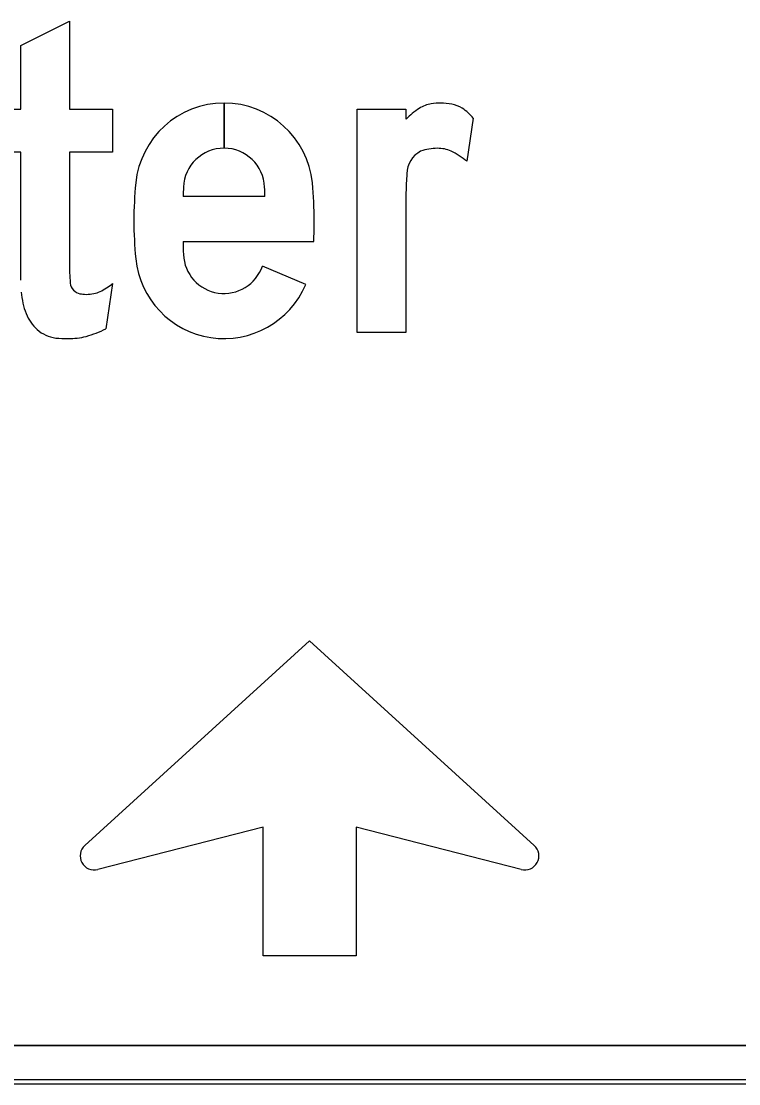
# Model space of a CAD drawing. Extents: x 1806251 to 1809821, y 414895 to 422886.
# Drawn here: x 1809677.4825 to 1809677.764, y 414992.0206 to 414992.4374 of the extents above; entities that cross this region are included whole.
import ezdxf

# ---------------------------------------------------------------- set-up
doc = ezdxf.new("R2010")
doc.units = 0
for name, color, linetype in [('GSBWFILL', 7, 'Continuous'), ('GSCOLORFILL', 7, 'Continuous'), ('GSOUTLINE', 7, 'Continuous')]:
    doc.layers.add(name, color=color, linetype=linetype)

msp = doc.modelspace()

# ---------------------------------------------------------------- linework, layer by layer
at = {"layer": 'GSBWFILL'}
for p, q in [((1809677.56204, 414992.38762), (1809677.56204, 414992.40532)), ((1809677.56205, 414992.40532), (1809677.56205, 414992.38762)), ((1809677.65984, 414992.39941), (1809677.65729, 414992.38251)), ((1809677.65984, 414992.39941), (1809677.65984, 414992.39941)), ((1809677.5781, 414992.36872), (1809677.54599, 414992.36872)), ((1809677.54595, 414992.35102), (1809677.59722, 414992.35102)), ((1809677.59411, 414992.33416), (1809677.57712, 414992.34137)), ((1809677.51824, 414992.33452), (1809677.5157, 414992.31673)), ((1809678.01559, 414992.03557), (1809677.17474, 414992.03557)), ((1809677.17474, 414992.02057), (1809678.01559, 414992.02057))]:
    msp.add_line(p, q, dxfattribs=at)
for points in [[(1809677.48224, 414992.33579), (1809677.48224, 414992.38612), (1809677.47025, 414992.38612), (1809677.47025, 414992.40292), (1809677.48224, 414992.40292), (1809677.48224, 414992.42785), (1809677.50144, 414992.43742), (1809677.50144, 414992.40292), (1809677.51824, 414992.40292), (1809677.51824, 414992.38612), (1809677.50144, 414992.38612), (1809677.50144, 414992.33876)], [(1809677.63344, 414992.37025), (1809677.63344, 414992.31532), (1809677.61425, 414992.31532), (1809677.61425, 414992.40292), (1809677.63344, 414992.40292), (1809677.63344, 414992.39899)], [(1809677.5074, 414992.11407), (1809677.59559, 414992.19433), (1809677.68378, 414992.11407)], [(1809677.67868, 414992.10462), (1809677.61386, 414992.12127), (1809677.61386, 414992.07079), (1809677.57733, 414992.07079), (1809677.57733, 414992.12127), (1809677.5125, 414992.10462)]]:
    msp.add_lwpolyline(points, dxfattribs=at)
for centre, start, end in [((1809677.51113, 414992.10998), 132.3048, 284.4075), ((1809677.68006, 414992.10998), 255.5925, 47.6952)]:
    msp.add_arc(centre, 0.00554, start, end, dxfattribs=at)
for centre, major_axis, ratio, start_param, end_param in [((1809677.56204, 414992.37049), (0, 0.03483), 0.999996, 0, 1.470576), ((1809677.56204, 414992.37049), (0, 0.03483), 0.999996, 4.81261, 6.283013), ((1809677.64521, 414992.39318), (0, 0.012), 0.999988, 0.152837, 0.581368), ((1809677.64707, 414992.38111), (0, 0.02421), 0.999988, 0, 0.152837), ((1809677.64707, 414992.38285), (0, 0.02247), 0.999988, 6.089185, 6.283185), ((1809677.64909, 414992.39313), (0, 0.012), 0.999988, 5.719052, 6.089185), ((1809677.65652, 414992.37597), (0, 0.03259), 0.999988, 0.581368, 0.786698), ((1809677.64591, 414992.3881), (0, 0.01795), 0.999988, 5.39423, 5.719052), ((1809677.56204, 414992.37168), (0, 0.01594), 0.999996, 0, 1.530173), ((1809677.56204, 414992.37168), (0, 0.01594), 0.999996, 4.753012, 6.282809), ((1809677.64579, 414992.36826), (0, 0.01932), 0.999988, 0, 0.348596), ((1809677.64579, 414992.37349), (0, 0.01409), 0.999988, 5.88958, 6.283185), ((1809677.64387, 414992.37752), (0, 0.01005), 0.999988, 0.483758, 1.563151), ((1809677.63587, 414992.35646), (0, 0.03372), 0.999988, 5.594805, 5.811282), ((1809677.70592, 414992.37025), (0, 0.07248), 0.999988, 1.469323, 1.570796), ((1809677.67512, 414992.35912), (0, 0.14847), 0.999996, 1.470576, 1.570796), ((1809677.87093, 414992.35912), (0, 0.32509), 0.999996, 1.530173, 1.541262), ((1809677.25316, 414992.35912), (0, 0.32509), 0.999996, 4.741924, 4.753012), ((1809677.44897, 414992.35912), (0, 0.14847), 0.999996, 4.712389, 4.81261), ((1809677.67512, 414992.35912), (0, 0.14847), 0.999996, 1.570796, 1.671017), ((1809677.44897, 414992.35912), (0, 0.14847), 0.999996, 4.657806, 4.712389), ((1809677.87093, 414992.35912), (0, 0.32509), 0.999996, 1.595715, 1.61142), ((1809677.56204, 414992.34657), (0, 0.01594), 0.999996, 1.61142, 4.380076), ((1809677.56204, 414992.34775), (0, 0.03483), 0.999996, 1.671017, 4.311605), ((1809677.53449, 414992.33876), (0, 0.03304), 0.999989, 1.570796, 1.695783), ((1809677.50646, 414992.33523), (0, 0.0048), 0.999989, 1.695783, 2.93591), ((1809677.50207, 414992.35411), (0, 0.02541), 0.999989, 3.602705, 3.831871), ((1809677.5127, 414992.33362), (0, 0.03035), 0.999989, 1.653079, 1.937165), ((1809677.50791, 414992.34214), (0, 0.01186), 0.999989, 2.93591, 3.141593), ((1809677.50791, 414992.34742), (0, 0.01714), 0.999989, 3.141593, 3.322139), ((1809677.50937, 414992.33942), (0, 0.009), 0.999989, 3.322139, 3.602705), ((1809677.49965, 414992.3286), (0, 0.01636), 0.999989, 1.936133, 2.408497), ((1809677.49807, 414992.32744), (0, 0.01445), 0.999989, 2.436385, 2.996739), ((1809677.4938, 414992.36305), (0, 0.05123), 0.999989, 3.420942, 3.583276), ((1809677.5009, 414992.36831), (0, 0.05539), 0.999989, 3.052778, 3.141593), ((1809677.5009, 414992.3454), (0, 0.03248), 0.999989, 3.141593, 3.24959), ((1809677.50213, 414992.33399), (0, 0.021), 0.999989, 3.24959, 3.420941)]:
    msp.add_ellipse(centre, major_axis=major_axis, ratio=ratio, start_param=start_param, end_param=end_param, dxfattribs=at)
at = {"layer": 'GSCOLORFILL'}
for p, q in [((1809677.56204, 414992.38762), (1809677.56204, 414992.40532)), ((1809677.56205, 414992.40532), (1809677.56205, 414992.38762)), ((1809677.65984, 414992.39941), (1809677.65729, 414992.38251)), ((1809677.65984, 414992.39941), (1809677.65984, 414992.39941)), ((1809677.5781, 414992.36872), (1809677.54599, 414992.36872)), ((1809677.54595, 414992.35102), (1809677.59722, 414992.35102)), ((1809677.59411, 414992.33416), (1809677.57712, 414992.34137)), ((1809677.51824, 414992.33452), (1809677.5157, 414992.31673)), ((1809678.01559, 414992.03557), (1809677.17474, 414992.03557)), ((1809677.17459, 414992.02057), (1809678.01559, 414992.02057)), ((1809678.01559, 414992.02207), (1809677.17461, 414992.02207)), ((1809677.17461, 414992.02057), (1809678.01559, 414992.02057)), ((1809677.17474, 414992.02057), (1809678.01559, 414992.02057))]:
    msp.add_line(p, q, dxfattribs=at)
for points in [[(1809677.48224, 414992.33579), (1809677.48224, 414992.38612), (1809677.47025, 414992.38612), (1809677.47025, 414992.40292), (1809677.48224, 414992.40292), (1809677.48224, 414992.42785), (1809677.50144, 414992.43742), (1809677.50144, 414992.40292), (1809677.51824, 414992.40292), (1809677.51824, 414992.38612), (1809677.50144, 414992.38612), (1809677.50144, 414992.33876)], [(1809677.63344, 414992.37025), (1809677.63344, 414992.31532), (1809677.61425, 414992.31532), (1809677.61425, 414992.40292), (1809677.63344, 414992.40292), (1809677.63344, 414992.39899)], [(1809677.5074, 414992.11407), (1809677.59559, 414992.19433), (1809677.68378, 414992.11407)], [(1809677.67868, 414992.10462), (1809677.61386, 414992.12127), (1809677.61386, 414992.07079), (1809677.57733, 414992.07079), (1809677.57733, 414992.12127), (1809677.5125, 414992.10462)]]:
    msp.add_lwpolyline(points, dxfattribs=at)
for centre, start, end in [((1809677.51113, 414992.10998), 132.3048, 284.4075), ((1809677.68006, 414992.10998), 255.5925, 47.6952)]:
    msp.add_arc(centre, 0.00554, start, end, dxfattribs=at)
for centre, major_axis, ratio, start_param, end_param in [((1809677.56204, 414992.37049), (0, 0.03483), 0.999996, 0, 1.470576), ((1809677.56204, 414992.37049), (0, 0.03483), 0.999996, 4.81261, 6.283013), ((1809677.64521, 414992.39318), (0, 0.012), 0.999988, 0.152837, 0.581368), ((1809677.64707, 414992.38111), (0, 0.02421), 0.999988, 0, 0.152837), ((1809677.64707, 414992.38285), (0, 0.02247), 0.999988, 6.089185, 6.283185), ((1809677.64909, 414992.39313), (0, 0.012), 0.999988, 5.719052, 6.089185), ((1809677.65652, 414992.37597), (0, 0.03259), 0.999988, 0.581368, 0.786698), ((1809677.64591, 414992.3881), (0, 0.01795), 0.999988, 5.39423, 5.719052), ((1809677.56204, 414992.37168), (0, 0.01594), 0.999996, 0, 1.530173), ((1809677.56204, 414992.37168), (0, 0.01594), 0.999996, 4.753012, 6.282809), ((1809677.64579, 414992.36826), (0, 0.01932), 0.999988, 0, 0.348596), ((1809677.64579, 414992.37349), (0, 0.01409), 0.999988, 5.88958, 6.283185), ((1809677.64387, 414992.37752), (0, 0.01005), 0.999988, 0.483758, 1.563151), ((1809677.63587, 414992.35646), (0, 0.03372), 0.999988, 5.594805, 5.811282), ((1809677.70592, 414992.37025), (0, 0.07248), 0.999988, 1.469323, 1.570796), ((1809677.67512, 414992.35912), (0, 0.14847), 0.999996, 1.470576, 1.570796), ((1809677.87093, 414992.35912), (0, 0.32509), 0.999996, 1.530173, 1.541262), ((1809677.25316, 414992.35912), (0, 0.32509), 0.999996, 4.741924, 4.753012), ((1809677.44897, 414992.35912), (0, 0.14847), 0.999996, 4.712389, 4.81261), ((1809677.67512, 414992.35912), (0, 0.14847), 0.999996, 1.570796, 1.671017), ((1809677.44897, 414992.35912), (0, 0.14847), 0.999996, 4.657806, 4.712389), ((1809677.87093, 414992.35912), (0, 0.32509), 0.999996, 1.595715, 1.61142), ((1809677.56204, 414992.34657), (0, 0.01594), 0.999996, 1.61142, 4.380076), ((1809677.56204, 414992.34775), (0, 0.03483), 0.999996, 1.671017, 4.311605), ((1809677.53449, 414992.33876), (0, 0.03304), 0.999989, 1.570796, 1.695783), ((1809677.50646, 414992.33523), (0, 0.0048), 0.999989, 1.695783, 2.93591), ((1809677.50207, 414992.35411), (0, 0.02541), 0.999989, 3.602705, 3.831871), ((1809677.5127, 414992.33362), (0, 0.03035), 0.999989, 1.653079, 1.937165), ((1809677.50791, 414992.34214), (0, 0.01186), 0.999989, 2.93591, 3.141593), ((1809677.50791, 414992.34742), (0, 0.01714), 0.999989, 3.141593, 3.322139), ((1809677.50937, 414992.33942), (0, 0.009), 0.999989, 3.322139, 3.602705), ((1809677.49965, 414992.3286), (0, 0.01636), 0.999989, 1.936133, 2.408497), ((1809677.49807, 414992.32744), (0, 0.01445), 0.999989, 2.436385, 2.996739), ((1809677.4938, 414992.36305), (0, 0.05123), 0.999989, 3.420942, 3.583276), ((1809677.5009, 414992.36831), (0, 0.05539), 0.999989, 3.052778, 3.141593), ((1809677.5009, 414992.3454), (0, 0.03248), 0.999989, 3.141593, 3.24959), ((1809677.50213, 414992.33399), (0, 0.021), 0.999989, 3.24959, 3.420941)]:
    msp.add_ellipse(centre, major_axis=major_axis, ratio=ratio, start_param=start_param, end_param=end_param, dxfattribs=at)
at = {"layer": 'GSOUTLINE'}
for p, q in [((1809677.65984, 414992.39941), (1809677.65729, 414992.38251)), ((1809677.65984, 414992.39941), (1809677.65984, 414992.39941)), ((1809677.5781, 414992.36872), (1809677.54599, 414992.36872)), ((1809677.54595, 414992.35102), (1809677.59722, 414992.35102)), ((1809677.59411, 414992.33416), (1809677.57712, 414992.34137)), ((1809677.57712, 414992.34137), (1809677.57712, 414992.34137)), ((1809677.51824, 414992.33452), (1809677.5157, 414992.31673)), ((1809677.17459, 414992.03557), (1809678.01559, 414992.03557)), ((1809677.17459, 414992.02057), (1809678.01559, 414992.02057))]:
    msp.add_line(p, q, dxfattribs=at)
for points in [[(1809677.48224, 414992.33579), (1809677.48224, 414992.38612), (1809677.47025, 414992.38612), (1809677.47025, 414992.40292), (1809677.48224, 414992.40292), (1809677.48224, 414992.42785), (1809677.50144, 414992.43742), (1809677.50144, 414992.40292), (1809677.51824, 414992.40292), (1809677.51824, 414992.38612), (1809677.50144, 414992.38612), (1809677.50144, 414992.33876)], [(1809677.63344, 414992.37025), (1809677.63344, 414992.31532), (1809677.61425, 414992.31532), (1809677.61425, 414992.40292), (1809677.63344, 414992.40292), (1809677.63344, 414992.39899)], [(1809677.5074, 414992.11407), (1809677.59559, 414992.19433), (1809677.68378, 414992.11407)], [(1809677.67868, 414992.10462), (1809677.61386, 414992.12127), (1809677.61386, 414992.07079), (1809677.57733, 414992.07079), (1809677.57733, 414992.12127), (1809677.5125, 414992.10462)]]:
    msp.add_lwpolyline(points, dxfattribs=at)
for centre, start, end in [((1809677.51113, 414992.10998), 132.3048, 284.4075), ((1809677.68006, 414992.10998), 255.5925, 47.6952)]:
    msp.add_arc(centre, 0.00554, start, end, dxfattribs=at)
for centre, major_axis, ratio, start_param, end_param in [((1809677.56204, 414992.37049), (0, 0.03483), 0.999996, 4.81261, 7.753761), ((1809677.64521, 414992.39318), (0, 0.012), 0.999988, 0.152837, 0.581368), ((1809677.64707, 414992.38111), (0, 0.02421), 0.999988, 0, 0.152837), ((1809677.64707, 414992.38285), (0, 0.02247), 0.999988, 6.089185, 6.283185), ((1809677.64909, 414992.39313), (0, 0.012), 0.999988, 5.719052, 6.089185), ((1809677.65652, 414992.37597), (0, 0.03259), 0.999988, 0.581368, 0.786698), ((1809677.64591, 414992.3881), (0, 0.01795), 0.999988, 5.39423, 5.719052), ((1809677.56204, 414992.37168), (0, 0.01594), 0.999996, 4.753012, 7.813358), ((1809677.64579, 414992.36826), (0, 0.01932), 0.999988, 0, 0.348596), ((1809677.64579, 414992.37349), (0, 0.01409), 0.999988, 5.88958, 6.283185), ((1809677.64387, 414992.37752), (0, 0.01005), 0.999988, 0.483758, 1.563151), ((1809677.63587, 414992.35646), (0, 0.03372), 0.999988, 5.594805, 5.811282), ((1809677.70592, 414992.37025), (0, 0.07248), 0.999988, 1.469323, 1.570796), ((1809677.67512, 414992.35912), (0, 0.14847), 0.999996, 1.470576, 1.570796), ((1809677.87093, 414992.35912), (0, 0.32509), 0.999996, 1.530173, 1.541262), ((1809677.25316, 414992.35912), (0, 0.32509), 0.999996, 4.741924, 4.753012), ((1809677.44897, 414992.35912), (0, 0.14847), 0.999996, 4.712389, 4.81261), ((1809677.67512, 414992.35912), (0, 0.14847), 0.999996, 1.570796, 1.671017), ((1809677.44897, 414992.35912), (0, 0.14847), 0.999996, 4.657806, 4.712389), ((1809677.87093, 414992.35912), (0, 0.32509), 0.999996, 1.595715, 1.61142), ((1809677.56204, 414992.34657), (0, 0.01594), 0.999996, 1.61142, 4.380076), ((1809677.56204, 414992.34775), (0, 0.03483), 0.999996, 1.671017, 4.311605), ((1809677.53449, 414992.33876), (0, 0.03304), 0.999989, 1.570796, 1.695783), ((1809677.50646, 414992.33523), (0, 0.0048), 0.999989, 1.695783, 2.93591), ((1809677.50207, 414992.35411), (0, 0.02541), 0.999989, 3.602705, 3.831871), ((1809677.5127, 414992.33362), (0, 0.03035), 0.999989, 1.653079, 1.937165), ((1809677.50791, 414992.34214), (0, 0.01186), 0.999989, 2.93591, 3.141593), ((1809677.50791, 414992.34742), (0, 0.01714), 0.999989, 3.141593, 3.322139), ((1809677.50937, 414992.33942), (0, 0.009), 0.999989, 3.322139, 3.602705), ((1809677.49965, 414992.3286), (0, 0.01636), 0.999989, 1.936133, 2.408497), ((1809677.49807, 414992.32744), (0, 0.01445), 0.999989, 2.436385, 2.996739), ((1809677.4938, 414992.36305), (0, 0.05123), 0.999989, 3.420942, 3.583276), ((1809677.5009, 414992.36831), (0, 0.05539), 0.999989, 3.052778, 3.141593), ((1809677.5009, 414992.3454), (0, 0.03248), 0.999989, 3.141593, 3.24959), ((1809677.50213, 414992.33399), (0, 0.021), 0.999989, 3.24959, 3.420941)]:
    msp.add_ellipse(centre, major_axis=major_axis, ratio=ratio, start_param=start_param, end_param=end_param, dxfattribs=at)

doc.saveas('drawing.dxf')
